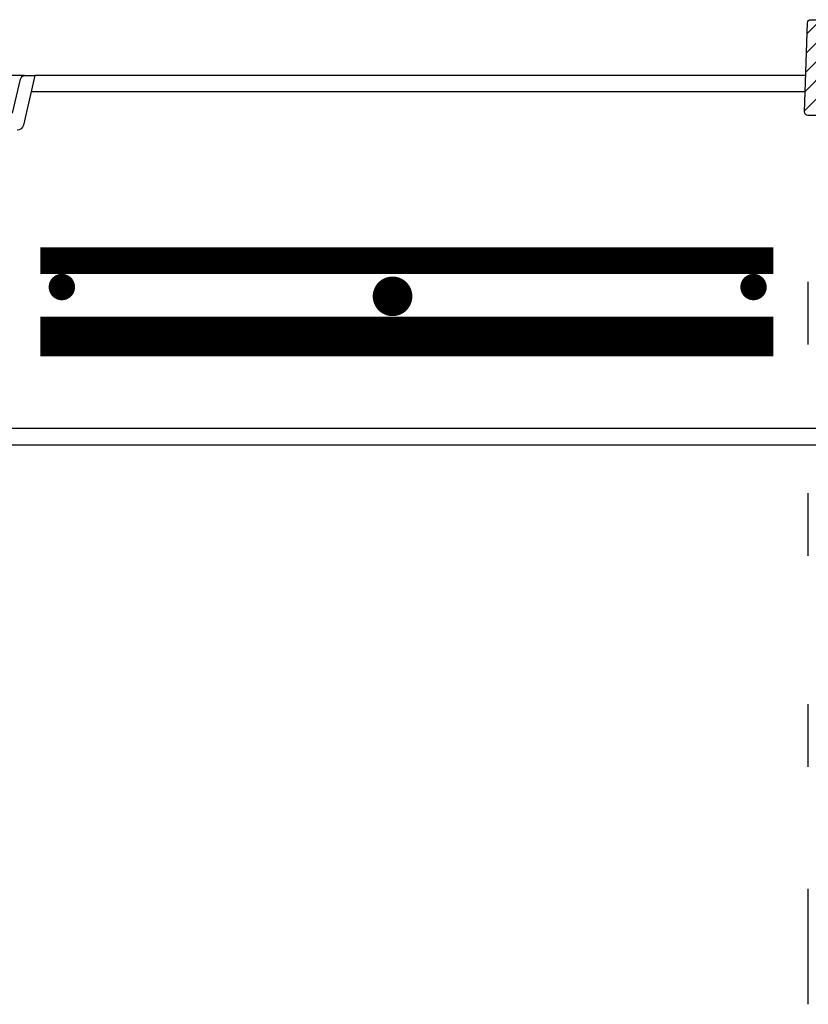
# Model space of a CAD drawing. Extents: x 1529 to 4201, y -422 to 622.
# Tile 410 of 460: x 3696 to 3711, y 485 to 504. Entities that reach past the tile are written whole.
import ezdxf

# ---------------------------------------------------------------- set-up
doc = ezdxf.new("R2010")
doc.units = 0
doc.header["$MEASUREMENT"] = 0
doc.linetypes.add('HIDDEN', pattern=[0.375, 0.25, -0.125])
doc.linetypes.add('TANK-SLAB$0$DASHED', pattern=[0.75, 0.5, -0.25])
for name, color, linetype in [('REBAR', 4, 'TANK-SLAB$0$DASHED'), ('SPILL-BUCKET', 1, 'CONTINUOUS'), ('TANK-MANHOLE', 2, 'CONTINUOUS'), ('TANK-SLAB', 6, 'CONTINUOUS')]:
    doc.layers.add(name, color=color, linetype=linetype)

msp = doc.modelspace()

# ---------------------------------------------------------------- hatches: boundary and pattern name
at = {"layer": 'SPILL-BUCKET'}
h = msp.add_hatch(dxfattribs=at)
h.set_pattern_fill('ANSI31', scale=2, style=0)
h.set_pattern_definition([(45, (9793.9847, -797.75803), (-0.176776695, 0.176776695), [])])
edge = h.paths.add_edge_path()
edge.add_line((3712.31094, 502.58122), (3712.36915, 502.5188))
edge.add_line((3712.36915, 502.5188), (3712.31968, 501.10235))
edge.add_line((3712.31968, 501.10235), (3711.99437, 501.10235))
edge.add_line((3711.99437, 501.10235), (3711.97693, 501.60179))
edge.add_arc((3711.85205, 501.59747), 0.12496, 361.981441, 449.981394)
edge.add_line((3711.85209, 501.72243), (3711.06526, 501.72243))
edge.add_arc((3711.06524, 501.78491), 0.06248, 178.019261, 270.019284, ccw=False)
edge.add_line((3711.00279, 501.78707), (3711.06168, 503.47341))
edge.add_arc((3711.12412, 503.47121), 0.06248, 449.981383, 537.98136, ccw=False)
edge.add_line((3711.12414, 503.53369), (3711.26598, 503.53369))
edge.add_arc((3711.26597, 503.50245), 0.03124, 359.980425, 449.980425, ccw=False)
edge.add_line((3711.29721, 503.50244), (3711.29721, 502.59621))
edge.add_arc((3711.31252, 502.59652), 0.01531, 181.187215, 271.187215)
edge.add_line((3711.31284, 502.58122), (3712.31094, 502.58122))

# ---------------------------------------------------------------- linework, layer by layer
at = {"layer": 'REBAR', "linetype": 'HIDDEN', "const_width": 0.5}
msp.add_lwpolyline([(3710.41639, 498.97141), (3696.53517, 498.97141)], dxfattribs=at)
at = {"layer": 'REBAR'}
for points, const_width in [([(3697.06828, 498.47139, -1), (3696.81828, 498.47139, -1)], 0.25), ([(3709.91347, 498.47139, 1), (3710.16347, 498.47139, 1)], 0.25), ([(3703.01666, 498.29581, 1), (3703.39166, 498.29581, 1)], 0.375)]:
    msp.add_lwpolyline(points, format="xyb", close=True, dxfattribs=dict(at, const_width=const_width))
at = {"layer": 'REBAR', "const_width": 0.75}
msp.add_lwpolyline([(3710.41639, 497.53689), (3696.53517, 497.53689)], dxfattribs=at)
at = {"layer": 'SPILL-BUCKET', "color": 1, "linetype": 'Continuous'}
for p, q in [((3711.07549, 497.38273), (3711.07549, 498.56726)), ((3711.07549, 493.38546), (3711.07549, 494.56999)), ((3711.07549, 489.38819), (3711.07549, 490.57272)), ((3711.07549, 484.89127), (3711.07549, 487.07511))]:
    msp.add_line(p, q, dxfattribs=at)
at = {"layer": 'SPILL-BUCKET', "color": 2, "linetype": 'Continuous'}
msp.add_lwpolyline([(3712.31094, 502.58122), (3712.36915, 502.5188), (3712.31968, 501.10235), (3711.99437, 501.10235), (3711.97693, 501.60179, 0.40402598), (3711.85209, 501.72243), (3711.06526, 501.72243, -0.42447494), (3711.00279, 501.78707), (3711.06168, 503.47341, -0.40402611), (3711.12414, 503.53369), (3711.26598, 503.53369, -0.41421356), (3711.29721, 503.50244), (3711.29721, 502.59621, 0.41421356), (3711.31284, 502.58122), (3712.31094, 502.58122)], format="xyb", dxfattribs=at)
at = {"layer": 'TANK-MANHOLE', "color": 1, "linetype": 'Continuous'}
msp.add_line((3696.23813, 502.47879), (3676.4904, 502.47879), dxfattribs=at)
msp.add_lwpolyline([(3696.01066, 501.76619), (3696.16, 502.40646, -0.35017412), (3696.25062, 502.47879), (3696.4337, 502.47879), (3696.21594, 501.53978, -0.3489397), (3696.0941, 501.44269)], format="xyb", dxfattribs=at)
at = {"layer": 'TANK-SLAB', "color": 2, "linetype": 'Continuous'}
for p, q in [((3711.02695, 502.47875), (3696.4337, 502.47875)), ((3711.01604, 502.16625), (3696.36123, 502.16625)), ((3712.14038, 495.79125), (3695.71518, 495.79125)), ((3712.14038, 495.47875), (3695.71518, 495.47875))]:
    msp.add_line(p, q, dxfattribs=at)

doc.saveas('drawing.dxf')
